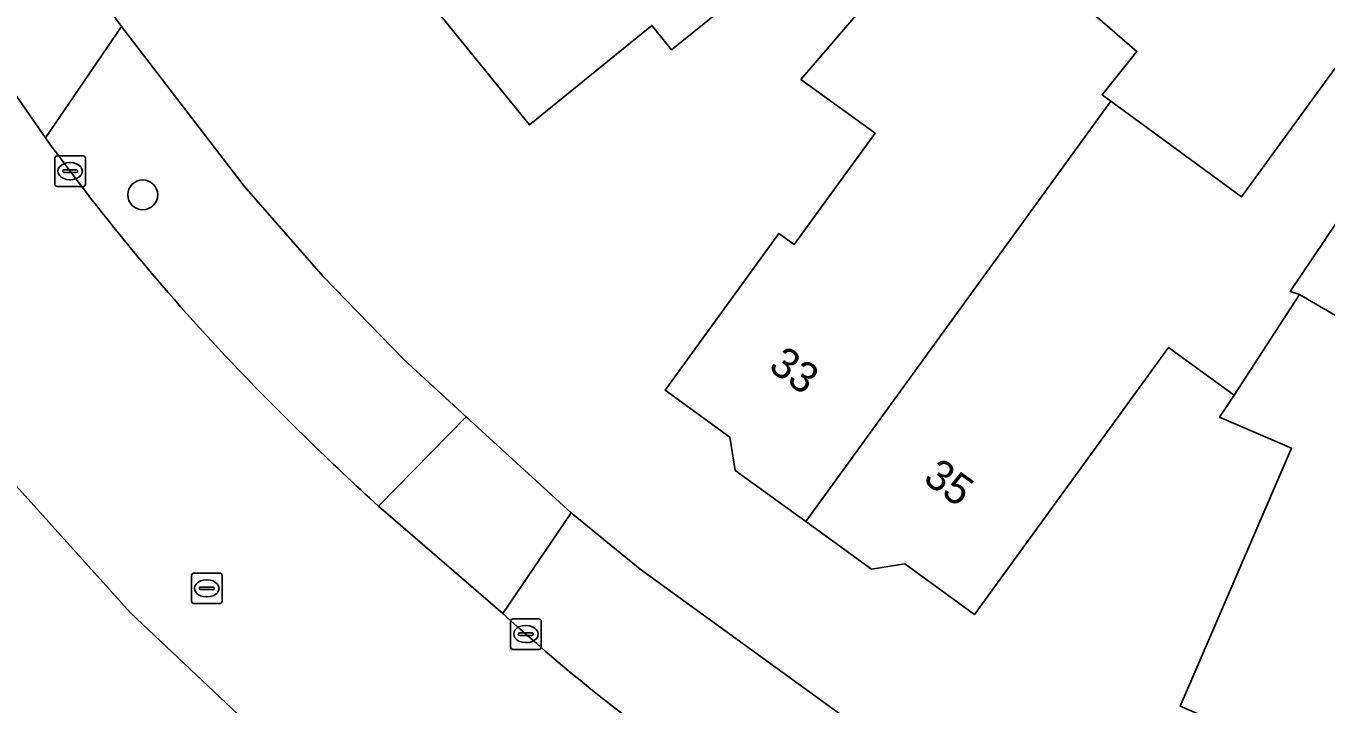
# Model space of a CAD drawing. Extents: x 161347 to 161881, y 382161 to 382804.
# Drawn here: x 161672.27 to 161714.84, y 382313.99 to 382336.2 of the extents above; entities that cross this region are included whole.
import ezdxf

# ---------------------------------------------------------------- set-up
doc = ezdxf.new("R2010")
doc.units = 0
for name, color, linetype in [('IMGEO_Boom', 7, 'Continuous'), ('IMGEO_Erf', 7, 'Continuous'), ('IMGEO_Kolk', 7, 'Continuous'), ('IMGEO_Pand', 7, 'Continuous'), ('IMGEO_Pand_nummerreeks', 7, 'Continuous'), ('IMGEO_Rijbaan_lokaal_gesloten', 7, 'Continuous'), ('IMGEO_Rijbaan_lokaal_open', 7, 'Continuous'), ('IMGEO_Rioolput', 7, 'Continuous'), ('IMGEO_Voetpad_open', 7, 'Continuous')]:
    doc.layers.add(name, color=color, linetype=linetype)

msp = doc.modelspace()

# ---------------------------------------------------------------- linework, layer by layer
at = {"layer": 'IMGEO_Boom'}
msp.add_circle((161676.091, 382330.668), 0.489, dxfattribs=at)
at = {"layer": 'IMGEO_Erf'}
msp.add_lwpolyline([(161697.755, 382353.161), (161694.352, 382350.333), (161697.822, 382346.113), (161698.203, 382346.426), (161698.7, 382346.834), (161700.84, 382344.233), (161700.325, 382343.81), (161700.969, 382343.026), (161696.655, 382339.476), (161697.292, 382338.567), (161693.41, 382335.415), (161692.759, 382336.218), (161688.753, 382332.965), (161683.091, 382339.943), (161683.854, 382340.562), (161682.503, 382342.228), (161691.267, 382349.342), (161689.288, 382352.192), (161694.67, 382356.587)], close=True, dxfattribs=at)
for points in [[(161702.784, 382340.442), (161708.643, 382335.359), (161707.512, 382333.942), (161707.794, 382333.736), (161712.072, 382330.605), (161715.133, 382334.815)], [(161673.167, 382339.282), (161675.39, 382336.184), (161679.413, 382330.953), (161682.004, 382327.993), (161684.638, 382325.276), (161686.686, 382323.399), (161690.118, 382320.254), (161692.374, 382318.403), (161699.996, 382312.879)], [(161716.09, 382309.942), (161714.676, 382310.552), (161714.196, 382311.76), (161713.582, 382312.025), (161713.718, 382312.34), (161710.058, 382313.92), (161713.706, 382322.37), (161711.351, 382323.387), (161711.832, 382324.112), (161709.68, 382325.673), (161703.327, 382316.927), (161701.051, 382318.58), (161699.95, 382318.406), (161697.801, 382319.966), (161695.49, 382321.644), (161695.317, 382322.735), (161693.197, 382324.274), (161696.924, 382329.406), (161697.426, 382329.042), (161700.071, 382332.684), (161697.644, 382334.447), (161701.127, 382338.509)], [(161717.458, 382333.145), (161713.667, 382327.503), (161713.965, 382327.4), (161716.201, 382326.105)]]:
    msp.add_lwpolyline(points, dxfattribs=at)
at = {"layer": 'IMGEO_Kolk'}
for p, q in [((161673.212, 382331.018), (161673.212, 382331.87)), ((161673.287, 382331.944), (161674.139, 382331.944)), ((161673.7, 382331.724), (161673.725, 382331.724)), ((161674.213, 382331.87), (161674.213, 382331.018)), ((161673.471, 382331.438), (161673.471, 382331.45)), ((161673.909, 382331.401), (161673.511, 382331.401)), ((161673.514, 382331.487), (161673.912, 382331.487)), ((161673.723, 382331.164), (161673.698, 382331.164)), ((161673.955, 382331.45), (161673.955, 382331.438)), ((161674.139, 382330.944), (161673.287, 382330.944)), ((161688.137, 382315.856), (161688.137, 382316.708)), ((161688.212, 382316.782), (161689.064, 382316.782)), ((161689.138, 382316.708), (161689.138, 382315.856)), ((161688.396, 382316.276), (161688.396, 382316.288)), ((161688.439, 382316.325), (161688.837, 382316.325)), ((161688.625, 382316.562), (161688.65, 382316.562)), ((161688.88, 382316.288), (161688.88, 382316.276)), ((161688.834, 382316.239), (161688.436, 382316.239)), ((161688.648, 382316.002), (161688.623, 382316.002)), ((161689.064, 382315.782), (161688.212, 382315.782))]:
    msp.add_line(p, q, dxfattribs=at)
for points in [[(161673.212, 382331.018), (161673.212, 382331.87)], [(161673.287, 382331.944), (161674.139, 382331.944)], [(161674.213, 382331.87), (161674.213, 382331.018)], [(161674.139, 382330.944), (161673.287, 382330.944)], [(161688.137, 382315.856), (161688.137, 382316.708)], [(161688.212, 382316.782), (161689.064, 382316.782)], [(161689.138, 382316.708), (161689.138, 382315.856)], [(161689.064, 382315.782), (161688.212, 382315.782)]]:
    msp.add_lwpolyline(points, dxfattribs=at)
for centre, radius, start, end in [((161673.289, 382331.868), 0.0765, 91.552, 178.448), ((161673.289, 382331.868), 0.0765, 91.552, 178.448), ((161674.137, 382331.868), 0.0765, 1.552, 88.448), ((161674.137, 382331.868), 0.0765, 1.552, 88.448), ((161673.511, 382331.447), 0.0403, 85.8775, 175.7526), ((161673.508, 382331.437), 0.0366, 178.938, 274.7102), ((161673.912, 382331.444), 0.043, 264.8664, 352.4533), ((161673.916, 382331.449), 0.0386, 1.7309, 96.639), ((161673.289, 382331.02), 0.0765, 181.552, 268.448), ((161673.289, 382331.02), 0.0765, 181.552, 268.448), ((161674.137, 382331.02), 0.0765, 271.552, 358.448), ((161674.137, 382331.02), 0.0765, 271.552, 358.448), ((161688.214, 382316.706), 0.0765, 91.552, 178.448), ((161688.214, 382316.706), 0.0765, 91.552, 178.448), ((161689.062, 382316.706), 0.0765, 1.552, 88.448), ((161689.062, 382316.706), 0.0765, 1.552, 88.448), ((161688.436, 382316.285), 0.0403, 85.8775, 175.7526), ((161688.433, 382316.275), 0.0366, 178.938, 274.7102), ((161688.837, 382316.282), 0.043, 264.8664, 352.4533), ((161688.841, 382316.287), 0.0386, 1.7309, 96.639), ((161688.214, 382315.858), 0.0765, 181.552, 268.448), ((161688.214, 382315.858), 0.0765, 181.552, 268.448), ((161689.062, 382315.858), 0.0765, 271.552, 358.448), ((161689.062, 382315.858), 0.0765, 271.552, 358.448)]:
    msp.add_arc(centre, radius, start, end, dxfattribs=at)
for centre, major_axis, ratio, start_param, end_param in [((161673.699, 382331.444), (-0.387, 0.002), 0.722429, 4.712389, 7.853982), ((161673.724, 382331.444), (-0.39, 0.002), 0.717154, 1.570796, 4.712389), ((161688.624, 382316.282), (-0.387, 0.002), 0.722429, 4.712389, 7.853982), ((161688.649, 382316.282), (-0.39, 0.002), 0.717154, 1.570796, 4.712389)]:
    msp.add_ellipse(centre, major_axis=major_axis, ratio=ratio, start_param=start_param, end_param=end_param, dxfattribs=at)
at = {"layer": 'IMGEO_Pand'}
for points in [[(161689.288, 382352.192), (161691.267, 382349.342), (161682.503, 382342.228), (161683.854, 382340.562), (161683.091, 382339.943), (161688.753, 382332.965), (161692.759, 382336.218), (161693.41, 382335.415), (161697.292, 382338.567), (161696.655, 382339.476), (161700.969, 382343.026), (161700.325, 382343.81), (161700.84, 382344.233), (161698.7, 382346.834), (161698.203, 382346.426), (161697.822, 382346.113), (161694.352, 382350.333), (161697.755, 382353.161), (161694.67, 382356.587)], [(161707.794, 382333.736), (161707.512, 382333.942), (161708.643, 382335.359), (161702.784, 382340.442), (161701.127, 382338.509), (161697.644, 382334.447), (161700.071, 382332.684), (161697.426, 382329.042), (161696.924, 382329.406), (161693.197, 382324.274), (161695.317, 382322.735), (161695.49, 382321.644), (161697.801, 382319.966), (161706.639, 382332.144)], [(161713.965, 382327.4), (161713.667, 382327.503), (161717.458, 382333.145), (161715.133, 382334.815), (161712.072, 382330.605), (161707.794, 382333.736), (161706.639, 382332.144), (161697.801, 382319.966), (161699.95, 382318.406), (161701.051, 382318.58), (161703.327, 382316.927), (161709.68, 382325.673), (161711.832, 382324.112)], [(161718.202, 382320.324), (161718.445, 382320.992), (161718.691, 382321.669), (161719.748, 382324.574), (161716.614, 382325.927), (161716.201, 382326.105), (161713.965, 382327.4), (161711.832, 382324.112), (161711.351, 382323.387), (161713.706, 382322.37), (161710.058, 382313.92), (161713.718, 382312.34), (161713.582, 382312.025), (161714.196, 382311.76), (161714.676, 382310.552), (161716.09, 382309.942), (161717.306, 382310.425), (161717.973, 382310.137), (161718.11, 382310.453), (161720.912, 382309.243), (161722.74, 382313.478), (161723.843, 382316.818), (161724.233, 382317.722)]]:
    msp.add_lwpolyline(points, close=True, dxfattribs=at)
at = {"layer": 'IMGEO_Rijbaan_lokaal_gesloten'}
for points in [[(161672.905, 382332.54), (161670.126, 382336.516)], [(161666.128, 382328.229), (161668.748, 382324.693), (161669.454, 382323.886), (161675.695, 382316.977), (161680.957, 382311.996), (161682.033, 382311.039), (161683.751, 382309.654), (161686.143, 382307.952)], [(161687.884, 382316.957), (161683.812, 382320.469)]]:
    msp.add_lwpolyline(points, dxfattribs=at)
for centre, radius, start, end in [((161731.348, 382374.726), 72.078, 215.82309, 223.66451), ((161749.151, 382392.058), 96.923, 223.80989, 227.61345), ((161730.068, 382363.139), 62.548, 227.59071, 238.47044)]:
    msp.add_arc(centre, radius, start, end, dxfattribs=at)
at = {"layer": 'IMGEO_Rijbaan_lokaal_open'}
msp.add_lwpolyline([(161680.957, 382311.996), (161675.695, 382316.977), (161669.454, 382323.886)], dxfattribs=at)
at = {"layer": 'IMGEO_Rioolput'}
for p, q in [((161677.687, 382317.354), (161677.687, 382318.206)), ((161677.762, 382318.28), (161678.614, 382318.28)), ((161678.175, 382318.06), (161678.2, 382318.06)), ((161678.688, 382318.206), (161678.688, 382317.354)), ((161677.946, 382317.774), (161677.946, 382317.786)), ((161678.384, 382317.737), (161677.986, 382317.737)), ((161677.989, 382317.823), (161678.387, 382317.823)), ((161678.43, 382317.786), (161678.43, 382317.774)), ((161678.614, 382317.28), (161677.762, 382317.28)), ((161678.198, 382317.5), (161678.173, 382317.5))]:
    msp.add_line(p, q, dxfattribs=at)
for points in [[(161677.687, 382317.354), (161677.687, 382318.206)], [(161677.762, 382318.28), (161678.614, 382318.28)], [(161678.688, 382318.206), (161678.688, 382317.354)], [(161678.614, 382317.28), (161677.762, 382317.28)]]:
    msp.add_lwpolyline(points, dxfattribs=at)
for centre, radius, start, end in [((161677.764, 382318.204), 0.0765, 91.552, 178.448), ((161677.764, 382318.204), 0.0765, 91.552, 178.448), ((161678.612, 382318.204), 0.0765, 1.552, 88.448), ((161678.612, 382318.204), 0.0765, 1.552, 88.448), ((161677.986, 382317.783), 0.0403, 85.8775, 175.7526), ((161677.983, 382317.773), 0.0366, 178.938, 274.7102), ((161678.387, 382317.78), 0.043, 264.8664, 352.4533), ((161678.391, 382317.785), 0.0386, 1.7309, 96.639), ((161677.764, 382317.356), 0.0765, 181.552, 268.448), ((161677.764, 382317.356), 0.0765, 181.552, 268.448), ((161678.612, 382317.356), 0.0765, 271.552, 358.448), ((161678.612, 382317.356), 0.0765, 271.552, 358.448)]:
    msp.add_arc(centre, radius, start, end, dxfattribs=at)
for centre, major_axis, ratio, start_param, end_param in [((161678.174, 382317.78), (-0.387, 0.002), 0.722429, 4.712389, 7.853982), ((161678.199, 382317.78), (-0.39, 0.002), 0.717154, 1.570796, 4.712389)]:
    msp.add_ellipse(centre, major_axis=major_axis, ratio=ratio, start_param=start_param, end_param=end_param, dxfattribs=at)
at = {"layer": 'IMGEO_Voetpad_open'}
for points in [[(161670.894, 382342.449), (161666.872, 382341.08), (161670.126, 382336.516), (161672.905, 382332.54), (161675.39, 382336.184), (161673.167, 382339.282)], [(161686.686, 382323.399), (161683.812, 382320.469), (161687.884, 382316.957), (161690.118, 382320.254)]]:
    msp.add_lwpolyline(points, close=True, dxfattribs=at)
for points in [[(161683.812, 382320.469), (161686.686, 382323.399), (161684.638, 382325.276), (161682.004, 382327.993), (161679.413, 382330.953), (161675.39, 382336.184), (161672.905, 382332.54)], [(161699.996, 382312.879), (161692.374, 382318.403), (161690.118, 382320.254), (161687.884, 382316.957)]]:
    msp.add_lwpolyline(points, dxfattribs=at)
for centre, radius, start, end in [((161731.348, 382374.726), 72.078, 215.82309, 223.66451), ((161749.151, 382392.058), 96.923, 223.80989, 227.61345), ((161730.068, 382363.139), 62.548, 227.59071, 238.47044)]:
    msp.add_arc(centre, radius, start, end, dxfattribs=at)

# ---------------------------------------------------------------- texts
at = {"layer": 'IMGEO_Pand_nummerreeks'}
for s, p in [('33', (161696.54, 382324.963)), ('35', (161701.605, 382321.289))]:
    msp.add_text(s, height=1, rotation=324.0469, dxfattribs=at).set_placement(p)

doc.saveas('drawing.dxf')
